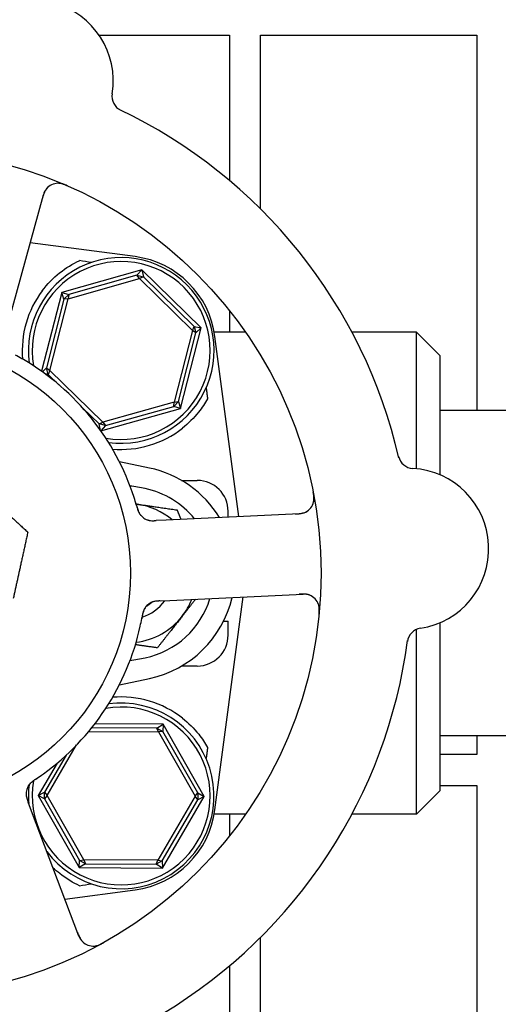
# Model space of a CAD drawing. Header units: inches. Extents: x 24 to 1128, y -74 to 748.
# Tile 530 of 557: x 727.71 to 729.64, y 568.78 to 572.76. Entities that reach past the tile are written whole.
import ezdxf

# ---------------------------------------------------------------- set-up
doc = ezdxf.new("R2010")
doc.units = ezdxf.units.IN
doc.header["$LTSCALE"] = 32
doc.header["$MEASUREMENT"] = 0
doc.layers.add('Dimension (ANSI)', color=7, linetype='Continuous', lineweight=25)
doc.layers.add('Visible (ANSI)', color=7, linetype='Continuous', lineweight=30)
doc.styles.add('Note Text (ANSI)', font='tahoma.ttf')
doc.dimstyles.new('Architectural (ANSI)', dxfattribs={"dimscale": 32, "dimtxt": 0.125, "dimasz": 0.098425, "dimexe": 0.125, "dimexo": 0.0625, "dimgap": 0.031496, "dimtad": 0, "dimtih": 1, "dimtoh": 1, "dimdec": 4, "dimrnd": 1e-08, "dimzin": 3, "dimdsep": 46, "dimlunit": 4, "dimtxsty": 'Note Text (ANSI)', "dimcen": 0.09, "dimdle": 0.393701, "dimclrd": 256, "dimclre": 256, "dimclrt": 256, "dimadec": 0, "dimazin": 3, "dimtfac": 0.96, "dimtofl": 0, "dimtmove": 0, "dimatfit": 3, "dimfxl": 1, "dimfrac": 2, "dimtolj": 1, "dimtzin": 12, "dimlwd": -1, "dimlwe": -1, "dimarcsym": 0})

# ---------------------------------------------------------------- blocks, each defined once
blk = doc.blocks.new('*D17')
at = {"layer": 'Defpoints', "color": 0, "transparency": 16777216}
for p in [(710.5391, 607.7114), (710.5391, 481.7114), (798.7409, 481.7114)]:
    blk.add_point(p, dxfattribs=at)
at = {"layer": 'Dimension (ANSI)', "transparency": 16777216}
for p, q in [((712.5391, 607.7114), (802.7409, 607.7114)), ((798.7409, 604.5618), (798.7409, 544.8012)), ((798.7409, 484.861), (798.7409, 538.6216)), ((712.5391, 481.7114), (802.7409, 481.7114))]:
    blk.add_line(p, q, dxfattribs=at)
for points in [[(798.216, 604.5618), (799.2658, 604.5618), (798.7409, 607.7114)], [(798.216, 484.861), (799.2658, 484.861), (798.7409, 481.7114)]]:
    blk.add_solid(points, dxfattribs=at)
at = {"layer": 'Dimension (ANSI)', "transparency": 16777216, "insert": (792.0089, 543.7933), "char_height": 4, "attachment_point": 1, "style": 'Note Text (ANSI)'}
blk.add_mtext('\\A1;10\'-6"', dxfattribs=at)

msp = doc.modelspace()

# ---------------------------------------------------------------- linework, layer by layer
at = {"layer": 'Visible (ANSI)'}
for p, q in [((728.02981, 572.69766), (728.55655, 572.69766)), ((728.55655, 572.69766), (728.55655, 572.11036)), ((728.68155, 571.99593), (728.68155, 572.69766)), ((728.68155, 572.69766), (729.55655, 572.69766)), ((729.55655, 572.69766), (729.55655, 571.18141)), ((727.66277, 571.53293), (727.80471, 572.05325)), ((728.17575, 571.80281), (727.75179, 571.85925)), ((728.20192, 571.74911), (727.87887, 571.65825)), ((728.18243, 571.7274), (728.20192, 571.74911)), ((728.20192, 571.74911), (728.20865, 571.72072)), ((728.44214, 571.51478), (728.20192, 571.74911)), ((727.9047, 571.63305), (728.19302, 571.71415)), ((728.18243, 571.7274), (727.90683, 571.64988)), ((728.18243, 571.7274), (728.20865, 571.72072)), ((728.19302, 571.71415), (728.18243, 571.7274)), ((728.20865, 571.72072), (728.19302, 571.71415)), ((728.19302, 571.71415), (728.4074, 571.50501)), ((728.41359, 571.5208), (728.20865, 571.72072)), ((727.87887, 571.65825), (727.79769, 571.33952)), ((727.88793, 571.63051), (727.81727, 571.35308)), ((727.83078, 571.34282), (727.9047, 571.63305)), ((727.87887, 571.65825), (727.90683, 571.64988)), ((727.88793, 571.63051), (727.87887, 571.65825)), ((727.88793, 571.63051), (727.90683, 571.64988)), ((727.9047, 571.63305), (727.88793, 571.63051)), ((727.90683, 571.64988), (727.9047, 571.63305)), ((728.55655, 571.5854), (728.55655, 571.49766)), ((728.35931, 571.18958), (728.44214, 571.51478)), ((728.4074, 571.50501), (728.41359, 571.5208)), ((728.41359, 571.5208), (728.42091, 571.49475)), ((728.41359, 571.5208), (728.44214, 571.51478)), ((728.44214, 571.51478), (728.42091, 571.49475)), ((728.4074, 571.50501), (728.33348, 571.21477)), ((728.35025, 571.21732), (728.42091, 571.49475)), ((728.42091, 571.49475), (728.4074, 571.50501)), ((728.62172, 571.49766), (728.49531, 571.49766)), ((728.59491, 570.75249), (728.49799, 571.48057)), ((729.31284, 571.49766), (729.05142, 571.49766)), ((729.31284, 570.94583), (729.31284, 571.49766)), ((729.40659, 571.40391), (729.31284, 571.49766)), ((729.40659, 571.40391), (729.40659, 570.92158)), ((727.80066, 571.33741), (727.81727, 571.35308)), ((727.81727, 571.35308), (727.83078, 571.34282)), ((727.82459, 571.32702), (727.81727, 571.35308)), ((727.82459, 571.32702), (727.81105, 571.32988)), ((727.83078, 571.34282), (727.82459, 571.32702)), ((727.82459, 571.32702), (727.86719, 571.28547)), ((728.04516, 571.13368), (727.83078, 571.34282)), ((727.96435, 571.19069), (728.02953, 571.12711)), ((728.0372, 571.09898), (728.35931, 571.18958)), ((728.33348, 571.21477), (728.04516, 571.13368)), ((728.05575, 571.12043), (728.33135, 571.19795)), ((728.35025, 571.21732), (728.33135, 571.19795)), ((728.33135, 571.19795), (728.33348, 571.21477)), ((728.35931, 571.18958), (728.33135, 571.19795)), ((728.33348, 571.21477), (728.35025, 571.21732)), ((728.35025, 571.21732), (728.35931, 571.18958)), ((731.96909, 571.18141), (729.40659, 571.18141)), ((728.02953, 571.12711), (728.04516, 571.13368)), ((728.05575, 571.12043), (728.02953, 571.12711)), ((728.03568, 571.10112), (728.02953, 571.12711)), ((728.05575, 571.12043), (728.03689, 571.09942)), ((728.04516, 571.13368), (728.05575, 571.12043)), ((728.23364, 570.94883), (728.11182, 570.9745)), ((728.36306, 570.89891), (728.42627, 570.89891)), ((728.83899, 570.76418), (728.30028, 570.73838)), ((728.55127, 570.7504), (728.55127, 570.77391)), ((728.30028, 570.73838), (728.26042, 570.73647)), ((728.31583, 570.41375), (728.85454, 570.43955)), ((728.27599, 570.41184), (728.31583, 570.41375)), ((728.49799, 569.56725), (728.61257, 570.42796)), ((728.53272, 570.33016), (728.55127, 570.33016)), ((728.55127, 570.27391), (728.55127, 570.33016)), ((729.40659, 570.32357), (729.40659, 569.64391)), ((729.31284, 569.55016), (729.31284, 570.29689)), ((728.42627, 570.14891), (728.36306, 570.14891)), ((728.11182, 570.07332), (728.23364, 570.099)), ((728.28836, 569.91368), (728.01239, 569.91509)), ((727.98751, 569.88396), (728.27016, 569.88252)), ((728.26364, 569.89818), (728.0002, 569.89952)), ((728.26364, 569.89818), (728.28836, 569.91368)), ((728.26364, 569.89818), (728.28701, 569.88453)), ((728.27016, 569.88252), (728.26364, 569.89818)), ((728.28701, 569.88453), (728.27016, 569.88252)), ((728.27016, 569.88252), (728.41859, 569.62239)), ((728.28836, 569.91368), (728.28701, 569.88453)), ((728.42889, 569.63586), (728.28701, 569.88453)), ((728.45467, 569.6222), (728.28836, 569.91368)), ((731.96909, 569.86641), (729.40659, 569.86641)), ((729.55655, 569.86641), (729.55655, 569.79141)), ((727.81959, 569.62544), (727.939, 569.82985)), ((727.8597, 569.75604), (727.78351, 569.62563)), ((727.8968, 569.78859), (727.80943, 569.63902)), ((729.55655, 569.79141), (729.40659, 569.79141)), ((727.78351, 569.62563), (727.80943, 569.63902)), ((727.80929, 569.61196), (727.80943, 569.63902)), ((727.80943, 569.63902), (727.81959, 569.62544)), ((729.40659, 569.64391), (729.31284, 569.55016)), ((729.40659, 569.66641), (729.55655, 569.66641)), ((729.55655, 569.66641), (729.55655, 566.76016)), ((727.75716, 569.56191), (727.74303, 569.59923)), ((727.80929, 569.61196), (727.78351, 569.62563)), ((727.78351, 569.62563), (727.94982, 569.33415)), ((727.81959, 569.62544), (727.80929, 569.61196)), ((727.80929, 569.61196), (727.95117, 569.3633)), ((727.96802, 569.36531), (727.81959, 569.62544)), ((728.41859, 569.62239), (728.26752, 569.36378)), ((728.28434, 569.3616), (728.42875, 569.6088)), ((728.2854, 569.33244), (728.45467, 569.6222)), ((728.41859, 569.62239), (728.42889, 569.63586)), ((728.42875, 569.6088), (728.41859, 569.62239)), ((728.42889, 569.63586), (728.42875, 569.6088)), ((728.45467, 569.6222), (728.42875, 569.6088)), ((728.42889, 569.63586), (728.45467, 569.6222)), ((727.94817, 569.05754), (727.75716, 569.56191)), ((728.62172, 569.55016), (728.49531, 569.55016)), ((728.55655, 569.55016), (728.55655, 569.46243)), ((729.31284, 569.55016), (729.05142, 569.55016)), ((727.94982, 569.33415), (727.95117, 569.3633)), ((727.95117, 569.3633), (727.96802, 569.36531)), ((727.97454, 569.34965), (727.95117, 569.3633)), ((727.96802, 569.36531), (727.97454, 569.34965)), ((728.26752, 569.36378), (727.96802, 569.36531)), ((728.26083, 569.34819), (728.26752, 569.36378)), ((728.28434, 569.3616), (728.26083, 569.34819)), ((728.26752, 569.36378), (728.28434, 569.3616)), ((728.28434, 569.3616), (728.2854, 569.33244)), ((727.97454, 569.34965), (727.94982, 569.33415)), ((727.94982, 569.33415), (728.2854, 569.33244)), ((727.97454, 569.34965), (728.26083, 569.34819)), ((728.2854, 569.33244), (728.26083, 569.34819)), ((727.8915, 569.20718), (728.17575, 569.24501)), ((728.68155, 566.76016), (728.68155, 569.0519)), ((728.55655, 568.93747), (728.55655, 566.76016))]:
    msp.add_line(p, q, dxfattribs=at)
for radius in [1.7075, 0.9375]:
    msp.add_circle((727.21909, 570.52391), radius, dxfattribs=at)
for centre, radius, start, end in [((727.76188, 572.51371), 0.325, 350.66113, 158.82247), ((728.14424, 572.45083), 0.0625, 170.66113, 244.3534), ((727.21909, 570.52391), 2.075, 12.99965, 64.48395), ((727.865, 572.0368), 0.0625, 66.88035, 164.7418), ((728.11909, 571.42391), 0.375, 262.17396, 187.82604), ((728.12627, 571.43109), 0.375, 7.58266, 82.41734), ((728.11909, 571.42391), 0.35938, 260.02465, 189.97535), ((728.11909, 571.42391), 0.4, 142.97261, 184.99892), ((727.21909, 570.52391), 1, 17.83299, 59.65061), ((728.11909, 571.42391), 0.4, 265.00108, 308.18136), ((729.30071, 571.00948), 0.0625, 193.1302, 266.82247), ((728.14409, 570.52391), 0.43425, 31.17296, 78.0993), ((729.27923, 570.62257), 0.325, 278.66113, 86.82247), ((728.42627, 570.77391), 0.125, 0, 90), ((728.14409, 570.52391), 0.34909, 39.05816, 78.0993), ((728.836, 570.82661), 0.0625, 272.7418, 10.60325), ((728.14409, 570.52391), 0.2815, 81.86636, 82.81527), ((728.14409, 570.52391), 0.2815, 50.00252, 81.86636), ((728.24554, 570.79833), 0.0625, 215.2706, 256.30345), ((728.85753, 570.37712), 0.0625, 354.88035, 92.7418), ((728.14409, 570.52391), 0.18733, 288.39093, 323.59902), ((728.26707, 570.34884), 0.0625, 110.31583, 150.22862), ((728.14409, 570.52391), 0.34909, 281.9007, 342.94151), ((728.14409, 570.52391), 0.1535, 300.06048, 310.05875), ((728.14409, 570.52391), 0.43425, 281.9007, 346.93978), ((728.14409, 570.52391), 0.2815, 321.86636, 337.90218), ((728.14409, 570.52391), 0.2815, 277.18473, 321.86636), ((727.21909, 570.52391), 1, 305.83299, 347.65061), ((728.42627, 570.27391), 0.125, 270, 0), ((729.33758, 570.23949), 0.0625, 98.66113, 172.3534), ((727.21909, 570.52391), 2.075, 300.99965, 352.48395), ((728.11909, 569.62391), 0.375, 216.768, 97.82604), ((728.11909, 569.62391), 0.4, 51.81864, 94.99892), ((728.11909, 569.62391), 0.35938, 170.11375, 99.97535), ((727.79726, 569.6325), 0.0625, 143.2706, 184.30345), ((728.11909, 569.62391), 0.375, 173.08462, 184.7156), ((728.12627, 569.61674), 0.375, 277.58266, 352.41734), ((728.00662, 569.07968), 0.0625, 200.7418, 298.60325)]:
    msp.add_arc(centre, radius, start, end, dxfattribs=at)
for centre, major_axis, start_param, end_param in [((725.10926, 572.02187), (4.33091, -0.57653), 0.8462542, 0.8607442), ((725.10926, 569.02596), (4.33091, 0.57653), 5.4224411, 5.4369311)]:
    msp.add_ellipse(centre, major_axis=major_axis, ratio=0.0429148, start_param=start_param, end_param=end_param, dxfattribs=at)
for points, knots in [([(727.81944, 572.07958), (727.81899, 572.07908), (727.81844, 572.07846), (727.81629, 572.07586), (727.8148, 572.07385), (727.81125, 572.06794), (727.80929, 572.06408), (727.80612, 572.05633), (727.80481, 572.05259), (727.80307, 572.04696), (727.80257, 572.04526), (727.80151, 572.04152), (727.80094, 572.03945), (727.80039, 572.03741)], [0.11682073, 0.11682073, 0.11682073, 0.11682073, 0.13209763, 0.13209763, 0.17640846, 0.17640846, 0.22121697, 0.22121697, 0.25582457, 0.25582457, 0.27005755, 0.27005755, 0.2865375, 0.2865375, 0.2865375, 0.2865375]), ([(727.90269, 572.0886), (727.90195, 572.08893), (727.90121, 572.08925), (727.89807, 572.09061), (727.89556, 572.09166), (727.89089, 572.09346), (727.88873, 572.09425), (727.88396, 572.09583), (727.8813, 572.09661), (727.877, 572.09768), (727.87523, 572.09805), (727.87188, 572.09864), (727.87029, 572.09886), (727.86715, 572.09916), (727.86561, 572.09924), (727.86371, 572.09927), (727.86316, 572.09926), (727.86271, 572.09926)], [0, 0, 0, 0, 0.00673636, 0.00673636, 0.02806078, 0.02806078, 0.0453371, 0.0453371, 0.06652159, 0.06652159, 0.08352225, 0.08352225, 0.101589, 0.101589, 0.12223492, 0.12223492, 0.13206643, 0.13206643, 0.13206643, 0.13206643]), ([(727.79975, 571.66479), (727.81979, 571.69135), (727.84408, 571.71626), (727.89626, 571.75779), (727.92418, 571.77435), (727.9502, 571.78651), (727.95072, 571.78675), (727.95123, 571.78699)], [2.42631307, 2.42631307, 2.42631307, 2.42631307, 2.67966435, 2.67966435, 2.93613641, 2.93613641, 2.94128789, 2.94128789, 2.94128789, 2.94128789]), ([(727.72436, 571.38687), (727.71607, 571.39173), (727.70565, 571.39762), (727.69706, 571.40229), (727.6951, 571.40336), (727.69329, 571.40433), (727.69166, 571.40521)], [0, 0, 0, 0, 0.41999651, 0.41999651, 0.41999651, 0.51583384, 0.51583384, 0.51583384, 0.51583384]), ([(728.46802, 571.22834), (728.45802, 571.2105), (728.44596, 571.19229), (728.41302, 571.15089), (728.39041, 571.12841), (728.36635, 571.10949)], [0.52955844, 0.52955844, 0.52955844, 0.52955844, 0.6981502, 0.6981502, 0.92955653, 0.92955653, 0.92955653, 0.92955653]), ([(728.18188, 570.79415), (728.17971, 570.80184), (728.17654, 570.81268), (728.17358, 570.82216), (728.17271, 570.82493), (728.17186, 570.82761), (728.17104, 570.83016)], [0.48416631, 0.48416631, 0.48416631, 0.48416631, 0.88318571, 0.88318571, 0.88318571, 1, 1, 1, 1]), ([(728.89651, 570.81095), (728.89664, 570.81149), (728.8968, 570.8122), (728.89728, 570.81464), (728.89758, 570.81661), (728.89792, 570.82065), (728.898, 570.82246), (728.89802, 570.82684), (728.89792, 570.82956), (728.89752, 570.83469), (728.89725, 570.83713), (728.89656, 570.84218), (728.89612, 570.84483), (728.89536, 570.84898), (728.89506, 570.85055), (728.89474, 570.85215)], [0.10313051, 0.10313051, 0.10313051, 0.10313051, 0.11603194, 0.11603194, 0.14472132, 0.14472132, 0.16305353, 0.16305353, 0.18481803, 0.18481803, 0.20320409, 0.20320409, 0.22373688, 0.22373688, 0.23709216, 0.23709216, 0.23709216, 0.23709216]), ([(728.17966, 570.80195), (728.18057, 570.79881), (728.18146, 570.79569), (728.18317, 570.78996), (728.18399, 570.78736), (728.1856, 570.78252), (728.1864, 570.78024), (728.18779, 570.77656), (728.18839, 570.77506), (728.18975, 570.7718), (728.19051, 570.77014), (728.19195, 570.76719), (728.19263, 570.76591), (728.19426, 570.76304), (728.19515, 570.76165), (728.19681, 570.75928), (728.19761, 570.75825), (728.19831, 570.75739)], [0, 0, 0, 0, 0.02532917, 0.02532917, 0.0459278, 0.0459278, 0.06431611, 0.06431611, 0.0780154, 0.0780154, 0.09688899, 0.09688899, 0.11755371, 0.11755371, 0.15067697, 0.15067697, 0.17984281, 0.17984281, 0.17984281, 0.17984281]), ([(728.18189, 570.79414), (728.18213, 570.79327), (728.18237, 570.79241), (728.18286, 570.79066), (728.18311, 570.78978), (728.18404, 570.78656), (728.18475, 570.78416), (728.18627, 570.7795), (728.18709, 570.77718), (728.18844, 570.77374), (728.18898, 570.77246), (728.1903, 570.7695), (728.19108, 570.76797), (728.19235, 570.76565), (728.19288, 570.76475), (728.19396, 570.76304), (728.19451, 570.76223), (728.19493, 570.76164), (728.19501, 570.76154), (728.19501, 570.76154)], [0, 0, 0, 0, 0.00712604, 0.00712604, 0.01419238, 0.01419238, 0.03284312, 0.03284312, 0.05207098, 0.05207098, 0.06472354, 0.06472354, 0.08419423, 0.08419423, 0.09866358, 0.09866358, 0.11516786, 0.11516786, 0.12167905, 0.12167905, 0.12167905, 0.12167905]), ([(728.82253, 570.76339), (728.82314, 570.76342), (728.82376, 570.76345), (728.8258, 570.76355), (728.82722, 570.76362), (728.83397, 570.76401), (728.83914, 570.76446), (728.84724, 570.76566), (728.85059, 570.76634), (728.85887, 570.76856), (728.86366, 570.77059), (728.86683, 570.77225), (728.86714, 570.77242), (728.86742, 570.77257)], [0, 0, 0, 0, 0.00480624, 0.00480624, 0.01589597, 0.01589597, 0.05833406, 0.05833406, 0.09384639, 0.09384639, 0.15340885, 0.15340885, 0.16065924, 0.16065924, 0.16065924, 0.16065924]), ([(728.22394, 570.73968), (728.22421, 570.73958), (728.2245, 570.73948), (728.22559, 570.73912), (728.22647, 570.73884), (728.22902, 570.73811), (728.23076, 570.73769), (728.23601, 570.73669), (728.23975, 570.73629), (728.24654, 570.73601), (728.24963, 570.73604), (728.25259, 570.73613)], [0.094581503, 0.094581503, 0.094581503, 0.094581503, 0.09763667, 0.09763667, 0.105884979, 0.105884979, 0.120706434, 0.120706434, 0.149461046, 0.149461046, 0.17255876, 0.17255876, 0.17255876, 0.17255876]), ([(728.22979, 570.73784), (728.22979, 570.73784), (728.22979, 570.73784), (728.22982, 570.73783), (728.22989, 570.73781), (728.23021, 570.73773), (728.23051, 570.73766), (728.23195, 570.73732), (728.23386, 570.73693), (728.23657, 570.73656), (728.23727, 570.73647), (728.24108, 570.73608), (728.24446, 570.73596), (728.2504, 570.73605), (728.25226, 570.73611), (728.25517, 570.73623), (728.25619, 570.73627), (728.25824, 570.73636), (728.25931, 570.73642), (728.26036, 570.73647)], [0.05598665, 0.05598665, 0.05598665, 0.05598665, 0.056873, 0.056873, 0.06006969, 0.06006969, 0.06858048, 0.06858048, 0.09786866, 0.09786866, 0.10758076, 0.10758076, 0.14991048, 0.14991048, 0.16694481, 0.16694481, 0.17567446, 0.17567446, 0.18444701, 0.18444701, 0.18444701, 0.18444701]), ([(728.88414, 570.43367), (728.88352, 570.43395), (728.88276, 570.43428), (728.87962, 570.43552), (728.87726, 570.43631), (728.87054, 570.43787), (728.86626, 570.43854), (728.8579, 570.43916), (728.85395, 570.43925), (728.84805, 570.43916), (728.84628, 570.43911), (728.8424, 570.43897), (728.84025, 570.43886), (728.83814, 570.43876)], [0.11682073, 0.11682073, 0.11682073, 0.11682073, 0.13209763, 0.13209763, 0.17640845, 0.17640845, 0.22121697, 0.22121697, 0.25582457, 0.25582457, 0.27005755, 0.27005755, 0.2865375, 0.2865375, 0.2865375, 0.2865375]), ([(728.2677, 570.4114), (728.26665, 570.41134), (728.26559, 570.41126), (728.26146, 570.4109), (728.25829, 570.41051), (728.25239, 570.40942), (728.24958, 570.40873), (728.24533, 570.40737), (728.24375, 570.40679), (728.24164, 570.40592), (728.24101, 570.40564), (728.24031, 570.40532), (728.24018, 570.40526), (728.24005, 570.4052)], [0.016833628, 0.016833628, 0.016833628, 0.016833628, 0.024996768, 0.024996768, 0.048690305, 0.048690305, 0.071674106, 0.071674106, 0.086017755, 0.086017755, 0.092484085, 0.092484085, 0.093980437, 0.093980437, 0.093980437, 0.093980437]), ([(728.27583, 570.41183), (728.27486, 570.41179), (728.27387, 570.41174), (728.27198, 570.41165), (728.27104, 570.4116), (728.26834, 570.41145), (728.26661, 570.41134), (728.26383, 570.41113), (728.26273, 570.41103), (728.25852, 570.41061), (728.25589, 570.41022), (728.25191, 570.40944), (728.24994, 570.40895), (728.24704, 570.40804), (728.24626, 570.40778), (728.24512, 570.40737), (728.24469, 570.4072), (728.24449, 570.40713), (728.24447, 570.40712), (728.24447, 570.40712)], [0, 0, 0, 0, 0.00805947, 0.00805947, 0.01607833, 0.01607833, 0.0318321, 0.0318321, 0.04288224, 0.04288224, 0.07619177, 0.07619177, 0.108399, 0.108399, 0.12047641, 0.12047641, 0.12953115, 0.12953115, 0.13163232, 0.13163232, 0.13163232, 0.13163232]), ([(728.91844, 570.35728), (728.91852, 570.35809), (728.9186, 570.3589), (728.91892, 570.3623), (728.91914, 570.36501), (728.91942, 570.37001), (728.9195, 570.37231), (728.91953, 570.37733), (728.91945, 570.3801), (728.91914, 570.38452), (728.91894, 570.38632), (728.91847, 570.38969), (728.91818, 570.39127), (728.91751, 570.39435), (728.9171, 570.39584), (728.91654, 570.39765), (728.91637, 570.39818), (728.91622, 570.3986)], [0, 0, 0, 0, 0.00673636, 0.00673636, 0.02806078, 0.02806078, 0.0453371, 0.0453371, 0.06652159, 0.06652159, 0.08352225, 0.08352225, 0.101589, 0.101589, 0.12223492, 0.12223492, 0.13206643, 0.13206643, 0.13206643, 0.13206643]), ([(728.21627, 570.38525), (728.21597, 570.38481), (728.21566, 570.38435), (728.21484, 570.38306), (728.2143, 570.38215), (728.21347, 570.3806), (728.21325, 570.38019), (728.21241, 570.37852), (728.21173, 570.37706), (728.21041, 570.37384), (728.20979, 570.3722), (728.20874, 570.36908), (728.2083, 570.3677), (728.20714, 570.36379), (728.20641, 570.36099), (728.20516, 570.35573), (728.20462, 570.35326), (728.20346, 570.3476), (728.20286, 570.3444), (728.20212, 570.34045), (728.20197, 570.33968), (728.20183, 570.33891)], [0.13529989, 0.13529989, 0.13529989, 0.13529989, 0.15041637, 0.15041637, 0.17862377, 0.17862377, 0.18801437, 0.18801437, 0.21370501, 0.21370501, 0.23365387, 0.23365387, 0.24706173, 0.24706173, 0.26969876, 0.26969876, 0.28871805, 0.28871805, 0.31389266, 0.31389266, 0.3199487, 0.3199487, 0.3199487, 0.3199487]), ([(728.21324, 570.38063), (728.21324, 570.38063), (728.2132, 570.38056), (728.21301, 570.38022), (728.21278, 570.37981), (728.21216, 570.37866), (728.21175, 570.37785), (728.21054, 570.3753), (728.20972, 570.37332), (728.20841, 570.3696), (728.20791, 570.36799), (728.20707, 570.36502), (728.20673, 570.36372), (728.20588, 570.36027), (728.20539, 570.35801), (728.20446, 570.35334), (728.20401, 570.35089), (728.20349, 570.34798), (728.2034, 570.34744), (728.2033, 570.3469)], [0.07093315, 0.07093315, 0.07093315, 0.07093315, 0.07636583, 0.07636583, 0.08666451, 0.08666451, 0.09983228, 0.09983228, 0.12422953, 0.12422953, 0.14000404, 0.14000404, 0.15098747, 0.15098747, 0.16837574, 0.16837574, 0.18725582, 0.18725582, 0.19162474, 0.19162474, 0.19162474, 0.19162474]), ([(728.19595, 570.31004), (728.19801, 570.31942), (728.20039, 570.33116), (728.20218, 570.34077), (728.20259, 570.34296), (728.20295, 570.34498), (728.20328, 570.34681)], [0, 0, 0, 0, 0.41999651, 0.41999651, 0.41999651, 0.51583384, 0.51583384, 0.51583384, 0.51583384]), ([(728.36635, 569.93834), (728.39045, 569.91939), (728.41309, 569.89687), (728.44601, 569.85547), (728.45804, 569.83729), (728.46802, 569.81949)], [2.4581256, 2.4581256, 2.4581256, 2.4581256, 2.68988255, 2.68988255, 2.85814401, 2.85814401, 2.85814401, 2.85814401]), ([(727.78035, 569.69628), (727.77765, 569.69444), (727.77495, 569.69263), (727.77004, 569.68923), (727.76781, 569.68765), (727.7637, 569.68462), (727.76179, 569.68316), (727.75871, 569.6807), (727.75747, 569.67966), (727.7548, 569.67736), (727.75345, 569.67612), (727.75109, 569.67385), (727.75009, 569.67281), (727.74785, 569.67037), (727.74681, 569.66909), (727.74507, 569.66678), (727.74433, 569.6657), (727.74374, 569.66476)], [0, 0, 0, 0, 0.0253292, 0.0253292, 0.04592782, 0.04592782, 0.06431613, 0.06431613, 0.07801539, 0.07801539, 0.09688899, 0.09688899, 0.11755369, 0.11755369, 0.15067695, 0.15067695, 0.17984281, 0.17984281, 0.17984281, 0.17984281]), ([(727.77361, 569.69174), (727.77286, 569.69124), (727.77212, 569.69075), (727.7706, 569.68974), (727.76984, 569.68923), (727.76706, 569.68736), (727.76501, 569.68594), (727.76104, 569.68305), (727.75909, 569.68155), (727.75623, 569.67921), (727.75518, 569.6783), (727.75278, 569.67613), (727.75156, 569.67492), (727.74975, 569.67299), (727.74906, 569.6722), (727.74777, 569.67065), (727.74717, 569.66987), (727.74673, 569.66929), (727.74666, 569.66919), (727.74666, 569.66919)], [0, 0, 0, 0, 0.00712604, 0.00712604, 0.01419238, 0.01419238, 0.03284312, 0.03284312, 0.05207098, 0.05207098, 0.06472354, 0.06472354, 0.08419423, 0.08419423, 0.09866358, 0.09866358, 0.11516786, 0.11516786, 0.12167905, 0.12167905, 0.12167905, 0.12167905]), ([(727.77362, 569.69175), (727.78026, 569.69619), (727.78959, 569.70256), (727.79769, 569.7083), (727.80006, 569.70998), (727.80235, 569.71162), (727.80451, 569.71319)], [0.48416631, 0.48416631, 0.48416631, 0.48416631, 0.88318571, 0.88318571, 0.88318571, 1, 1, 1, 1]), ([(727.73481, 569.63492), (727.7348, 569.63463), (727.7348, 569.63433), (727.73479, 569.63318), (727.7348, 569.63225), (727.73489, 569.62961), (727.73503, 569.62782), (727.73569, 569.62251), (727.73647, 569.61883), (727.7383, 569.61229), (727.73928, 569.60936), (727.74029, 569.60658)], [0.094581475, 0.094581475, 0.094581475, 0.094581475, 0.097636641, 0.097636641, 0.105884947, 0.105884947, 0.120706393, 0.120706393, 0.149460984, 0.149460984, 0.172558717, 0.172558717, 0.172558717, 0.172558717]), ([(727.73487, 569.62879), (727.73487, 569.62879), (727.73487, 569.62879), (727.73487, 569.62875), (727.73488, 569.62868), (727.7349, 569.62835), (727.73492, 569.62804), (727.73504, 569.62657), (727.73526, 569.62463), (727.73574, 569.62194), (727.73588, 569.62126), (727.73669, 569.6175), (727.73762, 569.61425), (727.73954, 569.60863), (727.74017, 569.60689), (727.74118, 569.60415), (727.74153, 569.6032), (727.74226, 569.60127), (727.74264, 569.60027), (727.74301, 569.59929)], [0.05598665, 0.05598665, 0.05598665, 0.05598665, 0.05687301, 0.05687301, 0.0600697, 0.0600697, 0.06858049, 0.06858049, 0.09786867, 0.09786867, 0.10758076, 0.10758076, 0.14991049, 0.14991049, 0.16694482, 0.16694482, 0.17567446, 0.17567446, 0.18444701, 0.18444701, 0.18444701, 0.18444701]), ([(727.95123, 569.26084), (727.92549, 569.27274), (727.89729, 569.28933), (727.86143, 569.31772), (727.85229, 569.32568), (727.84348, 569.33407)], [0.44734115, 0.44734115, 0.44734115, 0.44734115, 0.70623872, 0.70623872, 0.7975395, 0.7975395, 0.7975395, 0.7975395]), ([(727.94233, 569.07296), (727.94255, 569.07238), (727.94277, 569.0718), (727.9435, 569.06989), (727.944, 569.06856), (727.94646, 569.06226), (727.94849, 569.05749), (727.95213, 569.05015), (727.95381, 569.04718), (727.95848, 569.03999), (727.96189, 569.03606), (727.96446, 569.03356), (727.96471, 569.03332), (727.96494, 569.0331)], [0, 0, 0, 0, 0.00480624, 0.00480624, 0.01589597, 0.01589597, 0.05833406, 0.05833406, 0.09384639, 0.09384639, 0.15340885, 0.15340885, 0.16065924, 0.16065924, 0.16065924, 0.16065924]), ([(728.01043, 569.01729), (728.01099, 569.01734), (728.0117, 569.0174), (728.01418, 569.0177), (728.01614, 569.01802), (728.02009, 569.01895), (728.02184, 569.01943), (728.02601, 569.02076), (728.02857, 569.0217), (728.03332, 569.02367), (728.03556, 569.02468), (728.04015, 569.02689), (728.04253, 569.02813), (728.04624, 569.03013), (728.04764, 569.03091), (728.04907, 569.0317)], [0.10313051, 0.10313051, 0.10313051, 0.10313051, 0.11603194, 0.11603194, 0.14472131, 0.14472131, 0.16305353, 0.16305353, 0.18481803, 0.18481803, 0.20320408, 0.20320408, 0.22373688, 0.22373688, 0.23709216, 0.23709216, 0.23709216, 0.23709216])]:
    msp.add_open_spline(points, degree=3, knots=knots, dxfattribs=at)
for points, weights in [([(728.46237, 571.27296), (728.46519, 571.25062), (728.46802, 571.22834)], [0.999969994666, 0.999969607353, 0.999970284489]), ([(727.53909, 570.87495), (727.63315, 570.7892), (727.74176, 570.69019)], [1, 1.0379548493, 1]), ([(728.17929, 570.80324), (728.1816, 570.80291), (728.18392, 570.80258)], [1.0022030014, 1.00113546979, 1]), ([(728.18392, 570.80258), (728.25859, 570.79191), (728.34481, 570.77959)], [1, 1.0379548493, 1]), ([(728.34481, 570.77959), (728.35273, 570.75985), (728.36019, 570.74125)], [1, 1.0090077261, 1.01373989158]), ([(727.74176, 570.69019), (727.71032, 570.54663), (727.68309, 570.4223)], [1, 1.0379548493, 1]), ([(728.41938, 570.41871), (728.39183, 570.38361), (728.36551, 570.35009)], [1.01874043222, 1.02109815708, 1]), ([(728.36551, 570.35009), (728.31893, 570.29076), (728.26515, 570.22225)], [1, 1.0379548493, 1]), ([(728.26515, 570.22225), (728.21832, 570.22894), (728.17642, 570.23493)], [1, 1.02026440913, 1.01889014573]), ([(728.46802, 569.81949), (728.46519, 569.7972), (728.46237, 569.77486)], [0.999970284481, 0.999969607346, 0.999969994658])]:
    msp.add_rational_spline(points, weights, degree=2, dxfattribs=at)
for points in [[(728.21608, 570.8655), (728.19581, 570.86977), (728.17545, 570.87328), (728.15504, 570.87604)], [(728.15504, 570.17178), (728.17545, 570.17455), (728.19581, 570.17805), (728.21608, 570.18232)]]:
    msp.add_open_spline(points, degree=3, dxfattribs=at)

# ---------------------------------------------------------------- dimensions: what is measured, and where the dimension line sits
at = {"layer": 'Dimension (ANSI)'}
dim = msp.add_linear_dim(base=(798.7409, 481.71141), p1=(710.53905, 607.71141), p2=(710.53905, 481.71141), angle=90, dimstyle='Architectural (ANSI)', override={"dimgap": 0.031496, "dimdec": 4, "dimlfac": 1, "dimtol": 0, "dimlim": 0, "dimtp": 0, "dimtm": 0, "dimtdec": 2, "dimatfit": 1}, dxfattribs=at)
dim.commit()
dim.dimension.update_dxf_attribs({"geometry": '*D17', "text_midpoint": (798.7409, 541.71141), "dimtype": 160})

doc.saveas('drawing.dxf')
